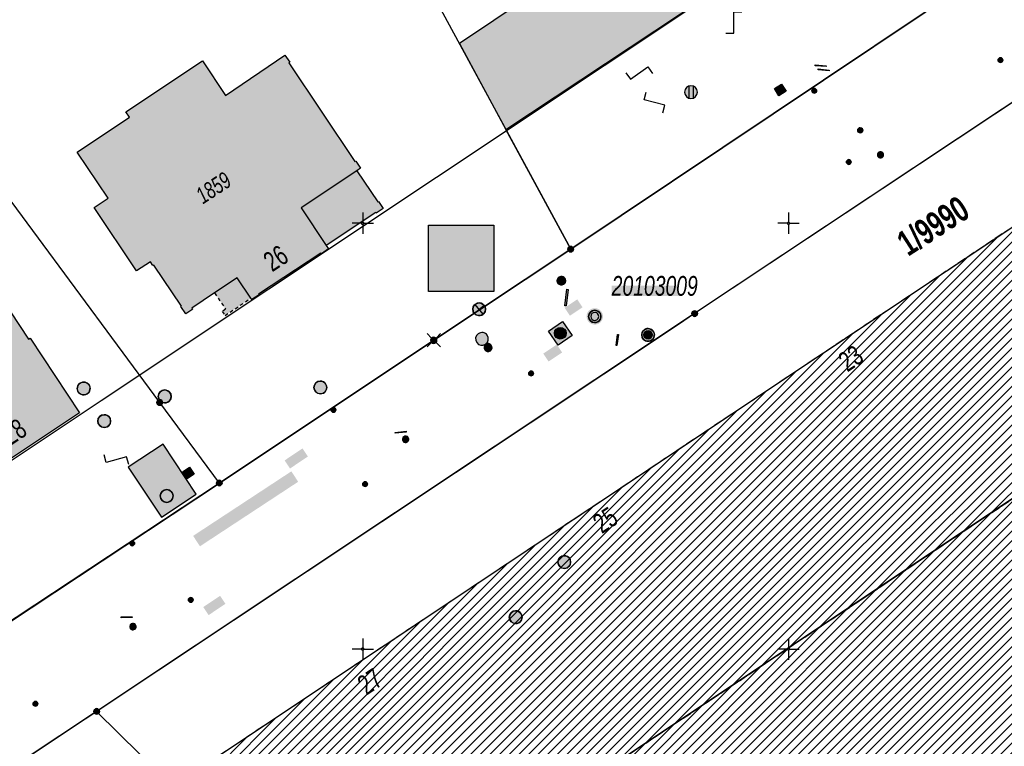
# Model space of a CAD drawing. Header units: metres. Extents: x 2695560 to 2696939, y 1260491 to 1262050.
# Tile 581 of 656: x 2695831 to 2695889, y 1261294 to 1261337. Entities that reach past the tile are written whole.
import ezdxf

# ---------------------------------------------------------------- set-up
doc = ezdxf.new("R2010")
doc.units = ezdxf.units.M
for name, pattern in [('AUSGEZOGEN', [0]), ('STRICHLINIE_S4', [0.66, 0.5, -0.16]), ('VERDECKT2_S2', [0.36, 0.2, -0.16])]:
    doc.linetypes.add(name, pattern=pattern)
for name, color, linetype in [('XR$1$AV_Flächen (EO)', 7, 'AUSGEZOGEN'), ('XR$1$AV_Gebäudeflächen (BB)', 7, 'AUSGEZOGEN'), ('XR$1$AV_Gebäudeflächen (EO)', 7, 'AUSGEZOGEN'), ('XR$1$AV_Gebäudeflächen ut.', 7, 'AUSGEZOGEN'), ('XR$1$AV_Grenzpunkte', 7, 'AUSGEZOGEN'), ('XR$1$AV_Grundstück-Nr.', 7, 'AUSGEZOGEN'), ('XR$1$AV_Haus-Nr.', 7, 'AUSGEZOGEN'), ('XR$1$AV_Koordinatennetzpunkte', 7, 'AUSGEZOGEN'), ('XR$1$AV_Lagefixpunkt-Nr.', 7, 'AUSGEZOGEN'), ('XR$1$AV_Lagefixpunkte', 7, 'AUSGEZOGEN'), ('XR$1$AV_Linien (BB)', 7, 'AUSGEZOGEN'), ('XR$1$AV_Linien (EO)', 7, 'AUSGEZOGEN'), ('XR$1$AV_Proj. Gebäude', 7, 'AUSGEZOGEN'), ('XR$1$AV_Proj. Haus-Nr.', 7, 'AUSGEZOGEN'), ('XR$1$AV_Proj. ut. Gebäude', 7, 'AUSGEZOGEN'), ('XR$1$AV_Versicherung-Nr.', 7, 'AUSGEZOGEN'), ('XR$1$AW_LK_Einlaufschacht alt', 24, 'AUSGEZOGEN'), ('XR$1$AW_LK_Schachtdeckel', 24, 'AUSGEZOGEN'), ('XR$1$AW_LK_Zwischenpunkt', 24, 'AUSGEZOGEN'), ('XR$1$EW_LK_Knoten', 1, 'AUSGEZOGEN'), ('XR$1$GA_LK_Rohrleitungsteil', 32, 'AUSGEZOGEN'), ('XR$1$GA_LK_Siphon', 32, 'AUSGEZOGEN'), ('XR$1$Liegenschaftsgrenzen', 7, 'AUSGEZOGEN'), ('XR$1$PFAV', 255, 'AUSGEZOGEN'), ('XR$1$PFAW', 255, 'AUSGEZOGEN'), ('XR$1$PFEW', 255, 'AUSGEZOGEN'), ('XR$1$PFGA', 255, 'AUSGEZOGEN'), ('XR$1$PFWA', 255, 'AUSGEZOGEN'), ('XR$1$RAEW', 8, 'AUSGEZOGEN'), ('XR$1$RP_Abstandslinie', 7, 'AUSGEZOGEN'), ('XR$1$WA_LK_Absperrarmatur', 171, 'AUSGEZOGEN'), ('XR$1$WA_LK_Hydrant', 171, 'AUSGEZOGEN'), ('XR$1$WA_LK_Rohrleitungsteil', 171, 'AUSGEZOGEN')]:
    doc.layers.add(name, color=color, linetype=linetype)
doc.styles.add('ARIAL', font='arial.ttf')
pattern_1 = [(45, (2695855, 1261000), (-0.5656854, 0.5656854), []), (45, (2695854.71716, 1261000.28284), (-0.5656854, 0.5656854), [])]

# ---------------------------------------------------------------- blocks, each defined once
blk = doc.blocks.new('BWAV1')
at = {"layer": 'XR$1$PFAV', "transparency": 33554687}
blk.add_hatch(color=7, dxfattribs=at).paths.add_polyline_path([(0.67, 0), (0.656, 0.135), (0.616, 0.264), (0.55, 0.383), (0.462, 0.486), (0.354, 0.569), (0.233, 0.628), (0.101, 0.662), (-0.034, 0.669), (-0.168, 0.649), (-0.295, 0.602), (-0.41, 0.53), (-0.508, 0.436), (-0.586, 0.325), (-0.639, 0.201), (-0.667, 0.068), (-0.667, -0.068), (-0.639, -0.201), (-0.586, -0.325), (-0.508, -0.436), (-0.41, -0.53), (-0.295, -0.602), (-0.168, -0.649), (-0.034, -0.669), (0.101, -0.662), (0.233, -0.628), (0.354, -0.569), (0.462, -0.486), (0.55, -0.383), (0.616, -0.264), (0.656, -0.135)])
at = {"color": 7, "transparency": 33554687}
for radius, start, end in [(0.5, 91.19481, 268.80519), (0.326, 91.19481, 268.80519), (0.5, 268.80519, 91.19481), (0.326, 268.80519, 91.19481)]:
    blk.add_arc((0, 0), radius, start, end, dxfattribs=at)
at = {"layer": 'XR$1$PFAV', "transparency": 33554687}
blk.add_circle((0, 0), 0.5, dxfattribs=at)
blk = doc.blocks.new('BAV15')
at = {"layer": 'XR$1$PFAV', "transparency": 33554687}
blk.add_hatch(color=7, dxfattribs=at).paths.add_polyline_path([(0.5, 0), (0.49, 0.1), (0.46, 0.2), (0.41, 0.29), (0.34, 0.36), (0.26, 0.42), (0.17, 0.47), (0.08, 0.49), (-0.03, 0.5), (-0.13, 0.48), (-0.22, 0.45), (-0.31, 0.4), (-0.38, 0.33), (-0.44, 0.24), (-0.48, 0.15), (-0.5, 0.05), (-0.5, -0.05), (-0.48, -0.15), (-0.44, -0.24), (-0.38, -0.33), (-0.31, -0.4), (-0.22, -0.45), (-0.13, -0.48), (-0.03, -0.5), (0.08, -0.49), (0.17, -0.47), (0.26, -0.42), (0.34, -0.36), (0.41, -0.29), (0.46, -0.2), (0.49, -0.1)])
at = {"color": 7, "transparency": 33554687}
for start, end in [(90, 270), (270, 90)]:
    blk.add_arc((0, 0), 0.5, start, end, dxfattribs=at)
at = {"layer": 'XR$1$PFAV', "transparency": 33554687}
blk.add_circle((0, 0), 0.5, dxfattribs=at)
blk = doc.blocks.new('BWAV19')
at = {"layer": 'XR$1$PFAV', "transparency": 33554687}
blk.add_hatch(color=7, dxfattribs=at).paths.add_polyline_path([(0, 0.24), (-0.024, 0.239), (-0.048, 0.235), (-0.072, 0.229), (-0.095, 0.221), (-0.116, 0.21), (-0.137, 0.197), (-0.156, 0.182), (-0.174, 0.165), (-0.19, 0.147), (-0.204, 0.127), (-0.215, 0.106), (-0.225, 0.083), (-0.232, 0.06), (-0.237, 0.036), (-0.24, 0.012), (-0.24, -0.012), (-0.237, -0.036), (-0.232, -0.06), (-0.225, -0.083), (-0.215, -0.106), (-0.204, -0.127), (-0.19, -0.147), (-0.174, -0.165), (-0.156, -0.182), (-0.137, -0.197), (-0.116, -0.21), (-0.095, -0.221), (-0.072, -0.229), (-0.048, -0.235), (-0.024, -0.239), (0, -0.24), (0.024, -0.239), (0.048, -0.235), (0.072, -0.229), (0.095, -0.221), (0.116, -0.21), (0.137, -0.197), (0.156, -0.182), (0.174, -0.165), (0.19, -0.147), (0.204, -0.127), (0.215, -0.106), (0.225, -0.083), (0.232, -0.06), (0.237, -0.036), (0.24, -0.012), (0.24, 0.012), (0.237, 0.036), (0.232, 0.06), (0.225, 0.083), (0.215, 0.106), (0.204, 0.127), (0.19, 0.147), (0.174, 0.165), (0.156, 0.182), (0.137, 0.197), (0.116, 0.21), (0.095, 0.221), (0.072, 0.229), (0.048, 0.235), (0.024, 0.239)])
at = {"color": 7, "transparency": 33554687}
for p, q in [((-0.5, 0.5), (-0.17, 0.17)), ((0.17, 0.17), (0.5, 0.5)), ((-0.5, -0.5), (-0.17, -0.17)), ((0.17, -0.17), (0.5, -0.5))]:
    blk.add_line(p, q, dxfattribs=at)
for start, end in [(90, 270), (270, 90)]:
    blk.add_arc((0, 0), 0.24, start, end, dxfattribs=at)
blk = doc.blocks.new('BAV2041')
at = {"color": 7, "transparency": 33554687}
for p, q in [((0, 0.5), (0, 0.05)), ((-0.05, 0), (-0.5, 0)), ((0.05, 0), (0.5, 0)), ((0, -0.05), (0, -0.5))]:
    blk.add_line(p, q, dxfattribs=at)
blk.add_circle((0, 0), 0.05, dxfattribs=at)
for start, end in [(90, 270), (270, 90)]:
    blk.add_arc((0, 0), 0.05, start, end, dxfattribs=at)
blk = doc.blocks.new('BAW2089')
at = {"layer": 'XR$1$PFAW', "transparency": 33554687}
blk.add_hatch(color=7, dxfattribs=at).paths.add_polyline_path([(-0.5, 0.5), (-0.5, -0.5), (0.5, -0.5), (0.5, 0.5)])
at = {"transparency": 33554687}
blk.add_lwpolyline([(-0.5, 0.5), (0.5, 0.5), (0.5, -0.5), (-0.5, -0.5), (-0.5, 0.5)], close=True, dxfattribs=at)
at = {"layer": 'XR$1$PFAW', "transparency": 33554687}
blk.add_lwpolyline([(-0.5, 0.5), (0.5, 0.5), (0.5, -0.5), (-0.5, -0.5), (-0.5, 0.5)], close=True, dxfattribs=at)
blk = doc.blocks.new('BAW2093')
at = {"transparency": 33554687}
blk.add_lwpolyline([(-0.375, -0.5), (0, -0.5), (0, 0.5), (0.375, 0.5)], dxfattribs=at)
blk = doc.blocks.new('BAW2082')
at = {"layer": 'XR$1$PFAW', "transparency": 33554687}
blk.add_hatch(color=7, dxfattribs=at).paths.add_polyline_path([(0.509, -0.003), (0.499, 0.098), (0.469, 0.194), (0.42, 0.283), (0.354, 0.359), (0.274, 0.421), (0.183, 0.466), (0.085, 0.491), (-0.016, 0.496), (-0.116, 0.481), (-0.211, 0.446), (-0.297, 0.392), (-0.37, 0.323), (-0.428, 0.24), (-0.468, 0.147), (-0.488, 0.047), (-0.488, -0.054), (-0.468, -0.153), (-0.428, -0.246), (-0.37, -0.329), (-0.297, -0.398), (-0.211, -0.452), (-0.116, -0.487), (-0.016, -0.502), (0.085, -0.497), (0.183, -0.472), (0.274, -0.427), (0.354, -0.366), (0.42, -0.289), (0.469, -0.2), (0.499, -0.104)])
at = {"transparency": 33554687}
for start, end in [(91.19481, 268.80519), (268.80519, 91.19481)]:
    blk.add_arc((0.01, 0), 0.5, start, end, dxfattribs=at)
at = {"layer": 'XR$1$PFAW', "transparency": 33554687}
blk.add_circle((0.009, -0.003), 0.5, dxfattribs=at)
blk = doc.blocks.new('BAW2087')
at = {"lineweight": 25, "true_color": 0x000000, "transparency": 33554687}
h = blk.add_hatch(color=18, dxfattribs=at)
h.paths.add_polyline_path([(-0.5, 0.5), (-0.5, -0.5), (0.5, -0.5), (0.5, 0.5)])
h.paths.add_polyline_path([(0.337, -0.069), (0.316, -0.136), (0.282, -0.196), (0.237, -0.249), (0.182, -0.292), (0.119, -0.322), (0.052, -0.34), (-0.017, -0.343), (-0.086, -0.333), (-0.151, -0.309), (-0.21, -0.272), (-0.261, -0.224), (-0.301, -0.167), (-0.328, -0.103), (-0.342, -0.035), (-0.342, 0.035), (-0.328, 0.103), (-0.301, 0.167), (-0.261, 0.224), (-0.21, 0.272), (-0.151, 0.309), (-0.086, 0.333), (-0.017, 0.343), (0.052, 0.34), (0.119, 0.322), (0.182, 0.292), (0.237, 0.249), (0.282, 0.196), (0.316, 0.136), (0.337, 0.069), (0.344, 0)], flags=16)
at = {"layer": 'XR$1$PFAW', "lineweight": 25, "transparency": 33554687}
blk.add_hatch(color=7, dxfattribs=at).paths.add_polyline_path([(0.344, 0), (0.337, 0.069), (0.316, 0.136), (0.282, 0.196), (0.237, 0.249), (0.182, 0.292), (0.119, 0.322), (0.052, 0.34), (-0.017, 0.343), (-0.086, 0.333), (-0.151, 0.309), (-0.21, 0.272), (-0.261, 0.224), (-0.301, 0.167), (-0.328, 0.103), (-0.342, 0.035), (-0.342, -0.035), (-0.328, -0.103), (-0.301, -0.167), (-0.261, -0.224), (-0.21, -0.272), (-0.151, -0.309), (-0.086, -0.333), (-0.017, -0.343), (0.052, -0.34), (0.119, -0.322), (0.182, -0.292), (0.237, -0.249), (0.282, -0.196), (0.316, -0.136), (0.337, -0.069)])
at = {"lineweight": 25, "transparency": 33554687}
for p, q in [((-0.5, 0.5, 0.993), (0.5, 0.5, 0.993)), ((-0.5, -0.5, 0.993), (-0.5, 0.5, 0.993)), ((0.5, 0.5, 0.993), (0.5, -0.5, 0.993)), ((0.5, -0.5, 0.993), (-0.5, -0.5, 0.993))]:
    blk.add_line(p, q, dxfattribs=at)
blk.add_circle((0, 0), 0.344, dxfattribs=at)
at = {"layer": 'XR$1$PFAW', "lineweight": 25, "transparency": 33554687}
blk.add_line((-0.5, 0.5), (0.5, 0.5), dxfattribs=at)
at = {"layer": 'XR$1$PFAW', "color": 31, "lineweight": 25, "transparency": 33554687}
for p, q in [((-0.5, -0.5), (-0.5, 0.5)), ((0.5, 0.5), (0.5, -0.5)), ((0.5, -0.5), (-0.5, -0.5))]:
    blk.add_line(p, q, dxfattribs=at)
at = {"layer": 'XR$1$PFAW', "lineweight": 25, "transparency": 33554687}
blk.add_circle((0, 0), 0.344, dxfattribs=at)
blk = doc.blocks.new('BAW2088')
at = {"layer": 'XR$1$PFAW', "transparency": 33554687}
blk.add_hatch(color=253, dxfattribs=at).paths.add_polyline_path([(0.51, 0), (0.5, 0.101), (0.47, 0.197), (0.421, 0.286), (0.355, 0.362), (0.275, 0.424), (0.184, 0.469), (0.086, 0.494), (-0.015, 0.499), (-0.115, 0.484), (-0.21, 0.449), (-0.296, 0.395), (-0.369, 0.326), (-0.427, 0.243), (-0.467, 0.15), (-0.487, 0.051), (-0.487, -0.051), (-0.467, -0.15), (-0.427, -0.243), (-0.369, -0.326), (-0.296, -0.395), (-0.21, -0.449), (-0.115, -0.484), (-0.015, -0.499), (0.086, -0.494), (0.184, -0.469), (0.275, -0.424), (0.355, -0.362), (0.421, -0.286), (0.47, -0.197), (0.5, -0.101)])
at = {"transparency": 33554687}
for start, end in [(91.19481, 268.80519), (268.80519, 91.19481)]:
    blk.add_arc((0.01, 0), 0.5, start, end, dxfattribs=at)
at = {"layer": 'XR$1$PFAW', "transparency": 33554687}
blk.add_circle((0.01, 0), 0.5, dxfattribs=at)
blk = doc.blocks.new('BAW2090')
at = {"layer": 'XR$1$PFAW', "lineweight": 25, "transparency": 33554687}
blk.add_hatch(color=7, dxfattribs=at).paths.add_polyline_path([(0.5, 0), (0.49, 0.101), (0.459, 0.197), (0.41, 0.286), (0.344, 0.362), (0.264, 0.424), (0.174, 0.469), (0.076, 0.494), (-0.025, 0.499), (-0.125, 0.484), (-0.22, 0.449), (-0.306, 0.395), (-0.379, 0.326), (-0.437, 0.243), (-0.477, 0.15), (-0.497, 0.051), (-0.497, -0.051), (-0.477, -0.15), (-0.437, -0.243), (-0.379, -0.326), (-0.306, -0.395), (-0.22, -0.449), (-0.125, -0.484), (-0.025, -0.499), (0.076, -0.494), (0.174, -0.469), (0.264, -0.424), (0.344, -0.362), (0.41, -0.286), (0.459, -0.197), (0.49, -0.101)])
at = {"lineweight": 25, "transparency": 33554687}
for p, q in [((-0.177, 0.468), (-0.177, -0.468)), ((0.179, 0.467), (0.177, -0.468))]:
    blk.add_line(p, q, dxfattribs=at)
for start, end in [(90, 180), (180, 270), (0, 90), (270, 0)]:
    blk.add_arc((0, 0), 0.5, start, end, dxfattribs=at)
blk = doc.blocks.new('BWA2013')
at = {"true_color": 0x000000, "transparency": 33554687}
blk.add_hatch(color=18, dxfattribs=at).paths.add_polyline_path([(-0.291, -0.409), (0.352, 0.357), (0.291, 0.409), (-0.352, -0.357)])
at = {"transparency": 33554687}
blk.add_lwpolyline([(-0.291, -0.409), (-0.352, -0.357), (0.291, 0.409), (0.352, 0.357), (-0.291, -0.409)], close=True, dxfattribs=at)
blk = doc.blocks.new('BWA957')
at = {"true_color": 0x000000, "transparency": 33554687}
blk.add_hatch(color=18, dxfattribs=at).paths.add_polyline_path([(0.5, 0), (0.49, 0.101), (0.459, 0.197), (0.41, 0.286), (0.344, 0.362), (0.264, 0.424), (0.174, 0.469), (0.076, 0.494), (-0.025, 0.499), (-0.125, 0.484), (-0.22, 0.449), (-0.306, 0.395), (-0.379, 0.326), (-0.437, 0.243), (-0.477, 0.15), (-0.497, 0.051), (-0.497, -0.051), (-0.477, -0.15), (-0.437, -0.243), (-0.379, -0.326), (-0.306, -0.395), (-0.22, -0.449), (-0.125, -0.484), (-0.025, -0.499), (0.076, -0.494), (0.174, -0.469), (0.264, -0.424), (0.344, -0.362), (0.41, -0.286), (0.459, -0.197), (0.49, -0.101)])
at = {"transparency": 33554687}
for start, end in [(90, 180), (180, 270), (0, 90), (270, 0)]:
    blk.add_arc((0, 0), 0.5, start, end, dxfattribs=at)
blk = doc.blocks.new('BWA2009')
at = {"true_color": 0x000000, "transparency": 33554687}
blk.add_hatch(color=18, dxfattribs=at).paths.add_polyline_path([(0.333, 0), (0.327, 0.067), (0.306, 0.131), (0.274, 0.19), (0.23, 0.242), (0.176, 0.283), (0.116, 0.313), (0.05, 0.329), (-0.017, 0.333), (-0.084, 0.323), (-0.147, 0.299), (-0.204, 0.264), (-0.253, 0.217), (-0.291, 0.162), (-0.318, 0.1), (-0.332, 0.034), (-0.332, -0.034), (-0.318, -0.1), (-0.291, -0.162), (-0.253, -0.217), (-0.204, -0.264), (-0.147, -0.299), (-0.084, -0.323), (-0.017, -0.333), (0.05, -0.329), (0.116, -0.313), (0.176, -0.283), (0.23, -0.242), (0.274, -0.19), (0.306, -0.131), (0.327, -0.067)])
at = {"layer": 'XR$1$PFWA', "transparency": 33554687}
blk.add_hatch(color=7, dxfattribs=at).paths.add_polyline_path([(0.5, 0), (0.49, 0.101), (0.459, 0.197), (0.41, 0.286), (0.344, 0.362), (0.264, 0.424), (0.174, 0.469), (0.076, 0.494), (-0.025, 0.499), (-0.125, 0.484), (-0.22, 0.449), (-0.306, 0.395), (-0.379, 0.326), (-0.437, 0.243), (-0.477, 0.15), (-0.497, 0.051), (-0.497, -0.051), (-0.477, -0.15), (-0.437, -0.243), (-0.379, -0.326), (-0.306, -0.395), (-0.22, -0.449), (-0.125, -0.484), (-0.025, -0.499), (0.076, -0.494), (0.174, -0.469), (0.264, -0.424), (0.344, -0.362), (0.41, -0.286), (0.459, -0.197), (0.49, -0.101)])
at = {"transparency": 33554687}
blk.add_circle((0, 0), 0.333, dxfattribs=at)
for start, end in [(90, 180), (180, 270), (0, 90), (270, 0)]:
    blk.add_arc((0, 0), 0.5, start, end, dxfattribs=at)
at = {"layer": 'XR$1$PFWA', "transparency": 33554687}
blk.add_circle((0, 0), 0.5, dxfattribs=at)
blk = doc.blocks.new('BWA965')
at = {"layer": 'XR$1$PFWA', "transparency": 33554687}
blk.add_hatch(color=7, dxfattribs=at).paths.add_polyline_path([(0, 0.5), (-0.05, 0.5), (-0.1, 0.49), (-0.15, 0.48), (-0.2, 0.46), (-0.24, 0.44), (-0.29, 0.41), (-0.33, 0.38), (-0.36, 0.34), (-0.4, 0.31), (-0.42, 0.26), (-0.45, 0.22), (-0.47, 0.17), (-0.48, 0.13), (-0.49, 0.08), (-0.5, 0.03), (-0.5, -0.03), (-0.49, -0.08), (-0.48, -0.13), (-0.47, -0.17), (-0.45, -0.22), (-0.42, -0.26), (-0.4, -0.31), (-0.36, -0.34), (-0.33, -0.38), (-0.29, -0.41), (-0.24, -0.44), (-0.2, -0.46), (-0.15, -0.48), (-0.1, -0.49), (-0.05, -0.5), (0, -0.5), (0.05, -0.5), (0.1, -0.49), (0.15, -0.48), (0.2, -0.46), (0.24, -0.44), (0.29, -0.41), (0.33, -0.38), (0.36, -0.34), (0.4, -0.31), (0.42, -0.26), (0.45, -0.22), (0.47, -0.17), (0.48, -0.13), (0.49, -0.08), (0.5, -0.03), (0.5, 0.03), (0.49, 0.08), (0.48, 0.13), (0.47, 0.17), (0.45, 0.22), (0.42, 0.26), (0.4, 0.31), (0.36, 0.34), (0.33, 0.38), (0.29, 0.41), (0.24, 0.44), (0.2, 0.46), (0.15, 0.48), (0.1, 0.49), (0.05, 0.5)])
at = {"transparency": 33554687}
blk.add_line((0, 0.5), (0, -0.5), dxfattribs=at)
for start, end in [(90, 270), (270, 90)]:
    blk.add_arc((0, 0), 0.5, start, end, dxfattribs=at)
blk = doc.blocks.new('BGA2013')
at = {"transparency": 33554687}
blk.add_hatch(color=36, dxfattribs=at).paths.add_polyline_path([(-0.291, -0.409), (0.352, 0.357), (0.291, 0.409), (-0.352, -0.357)])
at = {"color": 32, "transparency": 33554687}
blk.add_lwpolyline([(-0.291, -0.409), (-0.352, -0.357), (0.291, 0.409), (0.352, 0.357), (-0.291, -0.409)], close=True, dxfattribs=at)
blk = doc.blocks.new('BGA15')
at = {"layer": 'XR$1$PFGA', "transparency": 33554687}
blk.add_hatch(color=7, dxfattribs=at).paths.add_polyline_path([(0.5, 0), (0.49, 0.1), (0.46, 0.2), (0.41, 0.29), (0.34, 0.36), (0.26, 0.42), (0.17, 0.47), (0.08, 0.49), (-0.03, 0.5), (-0.13, 0.48), (-0.22, 0.45), (-0.31, 0.4), (-0.38, 0.33), (-0.44, 0.24), (-0.48, 0.15), (-0.5, 0.05), (-0.5, -0.05), (-0.48, -0.15), (-0.44, -0.24), (-0.38, -0.33), (-0.31, -0.4), (-0.22, -0.45), (-0.13, -0.48), (-0.03, -0.5), (0.08, -0.49), (0.17, -0.47), (0.26, -0.42), (0.34, -0.36), (0.41, -0.29), (0.46, -0.2), (0.49, -0.1)])
at = {"color": 32, "transparency": 33554687}
for start, end in [(91.1948, 268.8052), (268.8052, 91.1948)]:
    blk.add_arc((0, 0), 0.5, start, end, dxfattribs=at)
at = {"layer": 'XR$1$PFGA', "transparency": 33554687}
blk.add_circle((0, 0), 0.5, dxfattribs=at)
blk = doc.blocks.new('BEWLP2549_S')
at = {"layer": 'XR$1$PFEW', "transparency": 33554687}
blk.add_hatch(color=7, dxfattribs=at).paths.add_polyline_path([(0.5, 0), (0.49, 0.101), (0.459, 0.197), (0.41, 0.286), (0.344, 0.362), (0.264, 0.424), (0.174, 0.469), (0.076, 0.494), (-0.025, 0.499), (-0.125, 0.484), (-0.22, 0.449), (-0.306, 0.395), (-0.379, 0.326), (-0.437, 0.243), (-0.477, 0.15), (-0.497, 0.051), (-0.497, -0.051), (-0.477, -0.15), (-0.437, -0.243), (-0.379, -0.326), (-0.306, -0.395), (-0.22, -0.449), (-0.125, -0.484), (-0.025, -0.499), (0.076, -0.494), (0.174, -0.469), (0.264, -0.424), (0.344, -0.362), (0.41, -0.286), (0.459, -0.197), (0.49, -0.101)])
at = {"color": 1, "transparency": 33554687}
for p, q in [((0.354, -0.354), (-0.354, 0.354)), ((-0.354, -0.354), (0.354, 0.354))]:
    blk.add_line(p, q, dxfattribs=at)
for start, end in [(91.38095, 268.61905), (268.61905, 91.38095)]:
    blk.add_arc((0, 0), 0.5, start, end, dxfattribs=at)
at = {"layer": 'XR$1$PFEW', "transparency": 33554687}
blk.add_circle((0, 0), 0.5, dxfattribs=at)
blk = doc.blocks.new('BEW957')
at = {"layer": 'XR$1$RAEW', "transparency": 33554687}
blk.add_hatch(color=1, dxfattribs=at).paths.add_polyline_path([(-0.5, 0), (-0.5, -0.05), (-0.49, -0.1), (-0.48, -0.15), (-0.46, -0.2), (-0.44, -0.24), (-0.41, -0.29), (-0.38, -0.33), (-0.34, -0.36), (-0.31, -0.4), (-0.26, -0.42), (-0.22, -0.45), (-0.17, -0.47), (-0.13, -0.48), (-0.08, -0.49), (-0.03, -0.5), (0.03, -0.5), (0.08, -0.49), (0.13, -0.48), (0.17, -0.47), (0.22, -0.45), (0.26, -0.42), (0.31, -0.4), (0.34, -0.36), (0.38, -0.33), (0.41, -0.29), (0.44, -0.24), (0.46, -0.2), (0.48, -0.15), (0.49, -0.1), (0.5, -0.05), (0.5, 0), (0.5, 0.05), (0.49, 0.1), (0.48, 0.15), (0.46, 0.2), (0.44, 0.24), (0.41, 0.29), (0.38, 0.33), (0.34, 0.36), (0.31, 0.4), (0.26, 0.42), (0.22, 0.45), (0.17, 0.47), (0.13, 0.48), (0.08, 0.49), (0.03, 0.5), (-0.03, 0.5), (-0.08, 0.49), (-0.13, 0.48), (-0.17, 0.47), (-0.22, 0.45), (-0.26, 0.42), (-0.31, 0.4), (-0.34, 0.36), (-0.38, 0.33), (-0.41, 0.29), (-0.44, 0.24), (-0.46, 0.2), (-0.48, 0.15), (-0.49, 0.1), (-0.5, 0.05)])
at = {"color": 1, "transparency": 33554687}
for start, end in [(90, 180), (180, 270), (0, 90), (270, 0)]:
    blk.add_arc((0, 0), 0.5, start, end, dxfattribs=at)
at = {"layer": 'XR$1$RAEW', "color": 1, "transparency": 33554687}
blk.add_circle((0, 0), 0.5, dxfattribs=at)

msp = doc.modelspace()

# ---------------------------------------------------------------- hatches: boundary and pattern name
at = {"transparency": 33554687}
for points in [[(2695854.827, 1261324.705), (2695854.827, 1261320.804), (2695858.674, 1261320.804), (2695858.674, 1261324.705)], [(2695865.588, 1261321.142), (2695865.588, 1261320.539), (2695869.526, 1261320.539), (2695869.526, 1261321.142)], [(2695862.826, 1261319.85), (2695863.136, 1261319.385), (2695863.878, 1261319.88), (2695863.568, 1261320.345)], [(2695861.571, 1261317.157), (2695861.882, 1261316.692), (2695862.677, 1261317.224), (2695862.365, 1261317.689)], [(2695846.383, 1261310.887), (2695846.701, 1261310.413), (2695847.749, 1261311.117), (2695847.431, 1261311.591)], [(2695841.009, 1261306.456), (2695841.411, 1261305.844), (2695847.179, 1261309.634), (2695846.777, 1261310.246)], [(2695841.606, 1261302.277), (2695841.921, 1261301.806), (2695842.91, 1261302.467), (2695842.595, 1261302.938)]]:
    msp.add_hatch(color=7, dxfattribs=at).paths.add_polyline_path(points)
at = {"layer": 'XR$1$AV_Gebäudeflächen (BB)', "true_color": 0xd2d2d2, "transparency": 33554687}
for points in [[(2695844.852, 1261320.657), (2695848.511, 1261323.065), (2695848.539, 1261323.024), (2695848.962, 1261323.302), (2695848.83, 1261323.499), (2695851.732, 1261325.44), (2695851.761, 1261325.396), (2695852.176, 1261325.673), (2695851.891, 1261326.099), (2695851.851, 1261326.072), (2695850.628, 1261327.9), (2695850.84, 1261328.042), (2695850.557, 1261328.466), (2695850.515, 1261328.438), (2695846.637, 1261334.237), (2695846.679, 1261334.265), (2695846.401, 1261334.68), (2695842.902, 1261332.321), (2695841.556, 1261334.349), (2695837.064, 1261331.356), (2695837.27, 1261331.048), (2695834.202, 1261328.997), (2695836.012, 1261326.291), (2695835.191, 1261325.742), (2695837.687, 1261322.025), (2695838.507, 1261322.547), (2695838.651, 1261322.333), (2695838.693, 1261322.361), (2695840.326, 1261319.944), (2695840.284, 1261319.916), (2695840.573, 1261319.488), (2695840.986, 1261319.764), (2695840.942, 1261319.831), (2695842.274, 1261320.722), (2695843.604, 1261321.611), (2695844.404, 1261320.414), (2695844.456, 1261320.337), (2695844.879, 1261320.615)], [(2695826.935, 1261309.117), (2695830.064, 1261311.189), (2695830.222, 1261310.95), (2695834.333, 1261313.672), (2695831.432, 1261318.065), (2695831.345, 1261318.008), (2695826.563, 1261325.229), (2695822.802, 1261322.739), (2695822.714, 1261322.872), (2695819.243, 1261320.551), (2695823.727, 1261313.707), (2695823.844, 1261313.784)]]:
    msp.add_hatch(color=254, dxfattribs=at).paths.add_polyline_path(points)
at = {"layer": 'XR$1$AV_Gebäudeflächen (EO)', "true_color": 0xebebeb, "transparency": 33554687}
msp.add_hatch(color=7, dxfattribs=at).paths.add_polyline_path([(2695842.883, 1261319.397), (2695844.404, 1261320.414), (2695843.604, 1261321.611), (2695842.274, 1261320.722), (2695842.913, 1261319.766), (2695842.722, 1261319.638)])
at = {"layer": 'XR$1$AV_Gebäudeflächen ut.', "true_color": 0xf5f5f5, "transparency": 33554687}
for points in [[(2695859.374, 1261330.326), (2695877.126, 1261342.08), (2695870.093, 1261340.586), (2695870.019, 1261340.939), (2695868.735, 1261340.666), (2695868.81, 1261340.314), (2695861.807, 1261338.827), (2695856.647, 1261335.367)], [(2695839.145, 1261307.548), (2695841.188, 1261308.899), (2695839.241, 1261311.844), (2695837.198, 1261310.492)]]:
    msp.add_hatch(color=7, dxfattribs=at).paths.add_polyline_path(points)
at = {"layer": 'XR$1$AV_Proj. Gebäude', "lineweight": 30, "transparency": 33554687}
h = msp.add_hatch(dxfattribs=at)
h.set_pattern_fill('SCHRAFFUR_601', color=254, scale=0.2, style=0, pattern_type=2)
h.set_pattern_definition(pattern_1)
h.paths.add_polyline_path([(2695839.814, 1261291.73), (2695849.469, 1261282.217), (2695892.949, 1261311.187), (2695908.22, 1261295.259), (2695883.11, 1261271.146), (2695893.292, 1261260.543), (2695931.015, 1261296.769), (2695898.414, 1261330.774)], flags=0)
at = {"layer": 'XR$1$AV_Proj. ut. Gebäude', "transparency": 33554687}
h = msp.add_hatch(dxfattribs=at)
h.set_pattern_fill('SCHRAFFUR_601', color=255, scale=0.2, style=0, pattern_type=2)
h.set_pattern_definition(pattern_1)
h.paths.add_polyline_path([(2695931.015, 1261296.769), (2695893.292, 1261260.543), (2695883.11, 1261271.146), (2695908.22, 1261295.259), (2695892.949, 1261311.187), (2695849.469, 1261282.217), (2695839.814, 1261291.73), (2695835.564, 1261288.898), (2695868.159, 1261256.783), (2695865.317, 1261253.898), (2695894.8, 1261224.848), (2695883.508, 1261214.004), (2695887.07, 1261210.493), (2695918.263, 1261240.448), (2695915.492, 1261243.333), (2695949.464, 1261275.956), (2695932.293, 1261293.837), (2695933.093, 1261294.605)], flags=0)

# ---------------------------------------------------------------- linework, layer by layer
at = {"color": 24, "lineweight": -3, "transparency": 33554687}
msp.add_lwpolyline([(2695854.827, 1261324.705), (2695858.674, 1261324.705), (2695858.674, 1261320.804), (2695854.827, 1261320.804), (2695854.827, 1261324.705)], close=True, dxfattribs=at)
at = {"layer": 'XR$1$AV_Flächen (EO)', "color": 7, "linetype": 'AUSGEZOGEN', "transparency": 33554687}
for p, q in [((2695859.374, 1261330.326), (2695877.126, 1261342.08)), ((2695861.807, 1261338.827), (2695856.647, 1261335.367)), ((2695856.647, 1261335.367), (2695859.374, 1261330.326))]:
    msp.add_line(p, q, dxfattribs=at)
at = {"layer": 'XR$1$AV_Flächen (EO)', "color": 7, "linetype": 'VERDECKT2_S2', "transparency": 33554687}
msp.add_line((2695842.883, 1261319.397), (2695844.404, 1261320.414), dxfattribs=at)
at = {"layer": 'XR$1$AV_Flächen (EO)', "color": 7, "linetype": 'AUSGEZOGEN', "transparency": 33554687}
for points in [[(2695844.404, 1261320.414), (2695843.604, 1261321.611), (2695842.274, 1261320.722)], [(2695839.241, 1261311.844), (2695837.198, 1261310.492), (2695839.145, 1261307.548)], [(2695839.145, 1261307.548), (2695841.188, 1261308.899), (2695839.241, 1261311.844)]]:
    msp.add_lwpolyline(points, dxfattribs=at)
at = {"layer": 'XR$1$AV_Flächen (EO)', "color": 7, "linetype": 'VERDECKT2_S2', "transparency": 33554687}
msp.add_lwpolyline([(2695842.274, 1261320.722), (2695842.913, 1261319.766), (2695842.722, 1261319.638), (2695842.883, 1261319.397)], dxfattribs=at)
at = {"layer": 'XR$1$AV_Linien (BB)', "color": 7, "linetype": 'AUSGEZOGEN', "transparency": 33554687}
msp.add_line((2695869.503, 1261318.873), (2695815.13, 1261282.7), dxfattribs=at)
for points in [[(2695863.18, 1261323.29), (2695886.95, 1261339.2), (2695900.67, 1261348.33), (2695902.36, 1261349.45), (2695927.86, 1261366.48), (2695936.517, 1261372.214)], [(2695863.18, 1261323.29), (2695859.374, 1261330.326), (2695877.126, 1261342.08)], [(2695896.41, 1261336.753), (2695892.513, 1261334.164), (2695870.46, 1261319.51), (2695869.503, 1261318.873)], [(2695828.7, 1261300.4), (2695842.55, 1261309.56), (2695855.14, 1261317.94), (2695863.18, 1261323.29)]]:
    msp.add_lwpolyline(points, dxfattribs=at)
for points in [[(2695844.852, 1261320.657), (2695844.879, 1261320.615), (2695844.456, 1261320.337), (2695844.404, 1261320.414), (2695843.604, 1261321.611), (2695842.274, 1261320.722), (2695840.942, 1261319.831), (2695840.986, 1261319.764), (2695840.573, 1261319.488), (2695840.284, 1261319.916), (2695840.326, 1261319.944), (2695838.693, 1261322.361), (2695838.651, 1261322.333), (2695838.507, 1261322.547), (2695837.687, 1261322.025), (2695835.191, 1261325.742), (2695836.012, 1261326.291), (2695834.202, 1261328.997), (2695837.27, 1261331.048), (2695837.064, 1261331.356), (2695841.556, 1261334.349), (2695842.902, 1261332.321), (2695846.401, 1261334.68), (2695846.679, 1261334.265), (2695846.637, 1261334.237), (2695850.515, 1261328.438), (2695850.557, 1261328.466), (2695850.84, 1261328.042), (2695850.628, 1261327.9), (2695851.851, 1261326.072), (2695851.891, 1261326.099), (2695852.176, 1261325.673), (2695851.761, 1261325.396), (2695851.732, 1261325.44), (2695848.83, 1261323.499), (2695848.962, 1261323.302), (2695848.539, 1261323.024), (2695848.511, 1261323.065), (2695844.852, 1261320.657)], [(2695826.935, 1261309.117), (2695823.844, 1261313.784), (2695823.727, 1261313.707), (2695819.243, 1261320.551), (2695822.714, 1261322.872), (2695822.802, 1261322.739), (2695826.563, 1261325.229), (2695831.345, 1261318.008), (2695831.432, 1261318.065), (2695834.333, 1261313.672), (2695830.222, 1261310.95), (2695830.064, 1261311.189), (2695826.935, 1261309.117)]]:
    msp.add_lwpolyline(points, close=True, dxfattribs=at)
at = {"layer": 'XR$1$AV_Linien (EO)', "color": 7, "linetype": 'AUSGEZOGEN', "transparency": 33554687}
msp.add_lwpolyline([(2695850.628, 1261327.9), (2695847.352, 1261325.71), (2695848.83, 1261323.499)], dxfattribs=at)
at = {"layer": 'XR$1$AV_Proj. Gebäude', "color": 8, "linetype": 'STRICHLINIE_S4', "transparency": 33554687}
msp.add_lwpolyline([(2695839.814, 1261291.73), (2695849.469, 1261282.217), (2695892.949, 1261311.187), (2695908.22, 1261295.259), (2695883.11, 1261271.146), (2695893.292, 1261260.543), (2695931.015, 1261296.769), (2695898.414, 1261330.774), (2695839.814, 1261291.73)], close=True, dxfattribs=at)
at = {"layer": 'XR$1$AV_Proj. ut. Gebäude', "color": 8, "linetype": 'AUSGEZOGEN', "transparency": 33554687}
msp.add_lwpolyline([(2695931.015, 1261296.769), (2695893.292, 1261260.543), (2695883.11, 1261271.146), (2695908.22, 1261295.259), (2695892.949, 1261311.187), (2695849.469, 1261282.217), (2695839.814, 1261291.73), (2695835.564, 1261288.898), (2695868.159, 1261256.783), (2695865.317, 1261253.898), (2695894.8, 1261224.848), (2695883.508, 1261214.004), (2695887.07, 1261210.493), (2695918.263, 1261240.448), (2695915.492, 1261243.333), (2695949.464, 1261275.956), (2695932.293, 1261293.837), (2695933.093, 1261294.605), (2695931.015, 1261296.769)], close=True, dxfattribs=at)
at = {"layer": 'XR$1$Liegenschaftsgrenzen', "color": 7, "linetype": 'AUSGEZOGEN', "transparency": 33554687}
for p, q in [((2695842.55, 1261309.56), (2695828.7, 1261300.4)), ((2695835.344, 1261296.148), (2695831.091, 1261293.318))]:
    msp.add_line(p, q, dxfattribs=at)
for points in [[(2695852.12, 1261348.45), (2695853.8, 1261340.63), (2695863.18, 1261323.29)], [(2695900.67, 1261348.33), (2695886.95, 1261339.2), (2695863.18, 1261323.29)], [(2695842.55, 1261309.56), (2695839.05, 1261314.29), (2695821.64, 1261337.85)], [(2695896.274, 1261336.663), (2695870.46, 1261319.51), (2695835.344, 1261296.148)], [(2695863.18, 1261323.29), (2695855.14, 1261317.94), (2695842.55, 1261309.56)], [(2695835.344, 1261296.148), (2695849.477, 1261282.219), (2695892.93, 1261311.168), (2695908.217, 1261295.248), (2695883.115, 1261271.145), (2695893.297, 1261260.542), (2695931.021, 1261296.765), (2695932.774, 1261298.59)]]:
    msp.add_lwpolyline(points, dxfattribs=at)
at = {"layer": 'XR$1$RP_Abstandslinie', "color": 7, "linetype": 'AUSGEZOGEN', "transparency": 33554687}
msp.add_line((2695878.031, 1261317.193), (2695864.299, 1261308.045), dxfattribs=at)
for points in [[(2695806.06, 1261294.72), (2695835.61, 1261314.4), (2695865.15, 1261334.08), (2695895.11, 1261354.05), (2695925.51, 1261374.3)], [(2695926.715, 1261349.629), (2695918.52, 1261344.17), (2695885.23, 1261321.99), (2695878.031, 1261317.193)], [(2695864.299, 1261308.045), (2695851.94, 1261299.81), (2695818.82, 1261277.74)]]:
    msp.add_lwpolyline(points, dxfattribs=at)

# ---------------------------------------------------------------- block references
at = {"layer": 'XR$1$AV_Grenzpunkte', "color": 7, "linetype": 'AUSGEZOGEN', "lineweight": -3, "transparency": 33554687}
for name, p, xscale, yscale in [('BAV15', (2695863.18, 1261323.29), 0.3249999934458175, 0.3249999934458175), ('BAV15', (2695870.46, 1261319.51), 0.3249999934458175, 0.3249999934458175), ('BWAV19', (2695855.14, 1261317.94), 0.7800000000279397, 0.7800000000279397), ('BAV15', (2695839.05, 1261314.29), 0.3249999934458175, 0.3249999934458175), ('BAV15', (2695842.55, 1261309.56), 0.3249999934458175, 0.3249999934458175), ('BAV15', (2695835.344, 1261296.148), 0.3249999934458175, 0.3249999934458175)]:
    msp.add_blockref(name, p, dxfattribs=dict(at, xscale=xscale, yscale=yscale))
at = {"layer": 'XR$1$AV_Koordinatennetzpunkte', "color": 7, "linetype": 'AUSGEZOGEN', "lineweight": -3, "transparency": 33554687, "xscale": 1.25, "yscale": 1.25}
for p in [(2695850.97, 1261324.81), (2695875.97, 1261324.81), (2695850.97, 1261299.81), (2695875.97, 1261299.81)]:
    msp.add_blockref('BAV2041', p, dxfattribs=at)
at = {"layer": 'XR$1$AV_Lagefixpunkte', "color": 7, "linetype": 'AUSGEZOGEN', "lineweight": -3, "transparency": 33554687, "xscale": 0.7199999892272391, "yscale": 0.7199999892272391}
msp.add_blockref('BWAV1', (2695864.595, 1261319.344, 440.635), dxfattribs=at)
at = {"layer": 'XR$1$AW_LK_Einlaufschacht alt', "color": 24, "linetype": 'AUSGEZOGEN', "lineweight": -3, "transparency": 33554687, "xscale": 0.5000000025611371, "yscale": 0.5000000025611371}
for p, rotation in [((2695875.486, 1261332.642), 302.606591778), ((2695840.725, 1261310.147), 304.536646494)]:
    msp.add_blockref('BAW2089', p, dxfattribs=dict(at, rotation=rotation))
at = {"layer": 'XR$1$AW_LK_Schachtdeckel', "color": 24, "linetype": 'AUSGEZOGEN', "lineweight": -3, "transparency": 33554687}
for name, p, xscale, yscale in [('BAW2090', (2695870.243, 1261332.513), 0.7499999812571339, 0.7499999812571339), ('BAW2082', (2695848.473, 1261315.171), 0.7499999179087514, 0.7499999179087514), ('BAW2088', (2695839.336, 1261314.644), 0.7578193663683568, 0.7578193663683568), ('BAW2082', (2695835.781, 1261313.196), 0.7499999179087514, 0.7499999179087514), ('BAW2088', (2695839.451, 1261308.8), 0.7578193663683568, 0.7578193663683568), ('BAW2082', (2695862.797, 1261304.917), 0.7499999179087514, 0.7499999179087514), ('BAW2082', (2695859.946, 1261301.684), 0.7499999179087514, 0.7499999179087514)]:
    msp.add_blockref(name, p, dxfattribs=dict(at, xscale=xscale, yscale=yscale))
at = {"layer": 'XR$1$AW_LK_Schachtdeckel', "color": 24, "linetype": 'AUSGEZOGEN', "lineweight": -3, "transparency": 33554687, "rotation": 304.6992187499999}
msp.add_blockref('BAW2087', (2695862.571, 1261318.357), dxfattribs=at)
at = {"layer": 'XR$1$AW_LK_Schachtdeckel', "color": 24, "linetype": 'AUSGEZOGEN', "lineweight": -3, "transparency": 33554687, "xscale": 0.7578193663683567, "yscale": 0.7578193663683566, "rotation": 213.3607634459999}
msp.add_blockref('BAW2088', (2695834.588, 1261315.114), dxfattribs=at)
at = {"layer": 'XR$1$AW_LK_Zwischenpunkt', "color": 24, "linetype": 'AUSGEZOGEN', "lineweight": -3, "transparency": 33554687}
for name, p, xscale, yscale in [('BAW2093', (2695872.763, 1261336.594), 1.250000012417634, 1.250000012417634), ('BAW2082', (2695880.182, 1261330.272), 0.2999999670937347, 0.2999999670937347)]:
    msp.add_blockref(name, p, dxfattribs=dict(at, xscale=xscale, yscale=yscale))
for p, xscale, yscale, rotation in [((2695867.199, 1261333.629), 1.250000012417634, 1.250000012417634, 305.087962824), ((2695868.108, 1261331.904), 1.250000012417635, 1.250000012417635, 75.277320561), ((2695836.504, 1261310.931), 1.250000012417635, 1.250000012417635, 105.591384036)]:
    msp.add_blockref('BAW2093', p, dxfattribs=dict(at, xscale=xscale, yscale=yscale, rotation=rotation))
at = {"layer": 'XR$1$EW_LK_Knoten', "color": 1, "linetype": 'AUSGEZOGEN', "lineweight": -3, "transparency": 33554687, "xscale": 0.2749999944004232, "yscale": 0.2749999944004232}
for p in [(2695888.417, 1261334.394), (2695877.484, 1261332.596), (2695879.507, 1261328.41), (2695860.852, 1261315.996), (2695849.244, 1261313.856), (2695851.11, 1261309.501), (2695837.437, 1261306.018), (2695840.872, 1261302.698), (2695831.749, 1261296.603)]:
    msp.add_blockref('BEW957', p, dxfattribs=at)
at = {"layer": 'XR$1$EW_LK_Knoten', "color": 1, "linetype": 'AUSGEZOGEN', "lineweight": -3, "transparency": 33554687, "xscale": 0.7499999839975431, "yscale": 0.7499999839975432, "rotation": 354.7863}
msp.add_blockref('BEWLP2549_S', (2695857.804, 1261319.762), dxfattribs=at)
at = {"layer": 'XR$1$GA_LK_Rohrleitungsteil', "color": 32, "linetype": 'AUSGEZOGEN', "lineweight": -3, "transparency": 33554687, "xscale": 0.9749999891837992, "yscale": 0.9749999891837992, "rotation": 33.5844}
msp.add_blockref('BGA2013', (2695862.94, 1261320.45), dxfattribs=at)
at = {"layer": 'XR$1$GA_LK_Siphon', "color": 32, "linetype": 'AUSGEZOGEN', "lineweight": -3, "transparency": 33554687, "xscale": 0.4999999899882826, "yscale": 0.4999999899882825, "rotation": 33.87240000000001}
msp.add_blockref('BGA15', (2695862.63, 1261321.44), dxfattribs=at)
at = {"layer": 'XR$1$WA_LK_Absperrarmatur', "color": 171, "linetype": 'AUSGEZOGEN', "lineweight": -3, "transparency": 33554687}
for p, xscale, yscale, rotation in [((2695881.372, 1261328.832), 0.3749999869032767, 0.3749999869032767, 123.754882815), ((2695858.326, 1261317.516), 0.475528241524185, 0.475528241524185, 125.248779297), ((2695853.488, 1261312.124), 0.3749999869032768, 0.3749999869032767, 124.706787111), ((2695837.476, 1261301.127), 0.3749999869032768, 0.3749999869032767, 123.875244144)]:
    msp.add_blockref('BWA965', p, dxfattribs=dict(at, xscale=xscale, yscale=yscale, rotation=rotation))
at = {"layer": 'XR$1$WA_LK_Hydrant', "color": 171, "linetype": 'AUSGEZOGEN', "lineweight": -3, "transparency": 33554687, "xscale": 0.7499999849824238}
for name, p, yscale, rotation in [('BWA957', (2695857.97, 1261318.02), 0.7499999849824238, 125.250473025), ('BWA2009', (2695867.725, 1261318.257), 0.7499999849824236, 302.664306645)]:
    msp.add_blockref(name, p, dxfattribs=dict(at, yscale=yscale, rotation=rotation))
at = {"layer": 'XR$1$WA_LK_Rohrleitungsteil', "color": 171, "linetype": 'AUSGEZOGEN', "lineweight": -3, "transparency": 33554687}
for p, xscale, yscale, rotation in [((2695877.865, 1261334.065), 0.649999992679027, 0.649999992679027, 125.3557456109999), ((2695878.039, 1261333.821), 0.6499999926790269, 0.6499999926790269, 123.755126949), ((2695865.914, 1261317.954), 0.6499999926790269, 0.6499999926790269, 211.9199523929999), ((2695853.2, 1261312.539), 0.6499999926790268, 0.6499999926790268, 315.659044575), ((2695837.106, 1261301.677), 0.6499999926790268, 0.6499999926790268, 311.415460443)]:
    msp.add_blockref('BWA2013', p, dxfattribs=dict(at, xscale=xscale, yscale=yscale, rotation=rotation))

# ---------------------------------------------------------------- texts
at = {"layer": 'XR$1$AV_Grundstück-Nr.', "color": 7, "transparency": 33554687, "insert": (2695884.473, 1261324.649), "char_height": 1.48491, "width": 4.98214, "attachment_point": 5, "rotation": 32.7501, "style": 'ARIAL'}
msp.add_mtext('\\A1;{\\fArial|i0|b1;\\H1.484908;\\W0.700000;\\C7;1/9990}\\P', dxfattribs=at)
at = {"layer": 'XR$1$AV_Haus-Nr.', "color": 7, "transparency": 33554687, "char_height": 1.1621, "width": 1.68109, "attachment_point": 5, "style": 'ARIAL'}
for s, insert, rotation in [('\\W0.70;26', (2695845.864, 1261322.753), 33.345), ('\\W0.70;28', (2695830.503, 1261312.568), 33.5142)]:
    msp.add_mtext(s, dxfattribs=dict(at, insert=insert, rotation=rotation))
at = {"layer": 'XR$1$AV_Lagefixpunkt-Nr.', "color": 7, "transparency": 33554687, "insert": (2695865.588, 1261320.539), "char_height": 1.1621, "width": 5.50234, "attachment_point": 7, "style": 'ARIAL'}
msp.add_mtext('\\A1;{\\fArial|i1|b0;\\H1.162102;\\W0.700000;\\C7;20103009}\\P', dxfattribs=at)
at = {"layer": 'XR$1$AV_Proj. Haus-Nr.', "color": 8, "transparency": 33554687, "char_height": 1.1621, "width": 1.68109, "attachment_point": 2, "rotation": 33.6753, "style": 'ARIAL'}
for s, insert in [('\\W0.70;23', (2695879.308, 1261317.367)), ('\\W0.70;25', (2695864.89, 1261307.872)), ('\\W0.70;27', (2695851.068, 1261298.39))]:
    msp.add_mtext(s, dxfattribs=dict(at, insert=insert))
at = {"layer": 'XR$1$AV_Versicherung-Nr.', "color": 7, "transparency": 33554687, "insert": (2695842.203, 1261326.892), "char_height": 0.96842, "width": 2.45636, "attachment_point": 5, "rotation": 33.345, "style": 'ARIAL'}
msp.add_mtext('\\A1;{\\fArial|i1|b0;\\H0.968418;\\W0.700000;\\C7;1859}\\P', dxfattribs=at)

doc.saveas('drawing.dxf')
